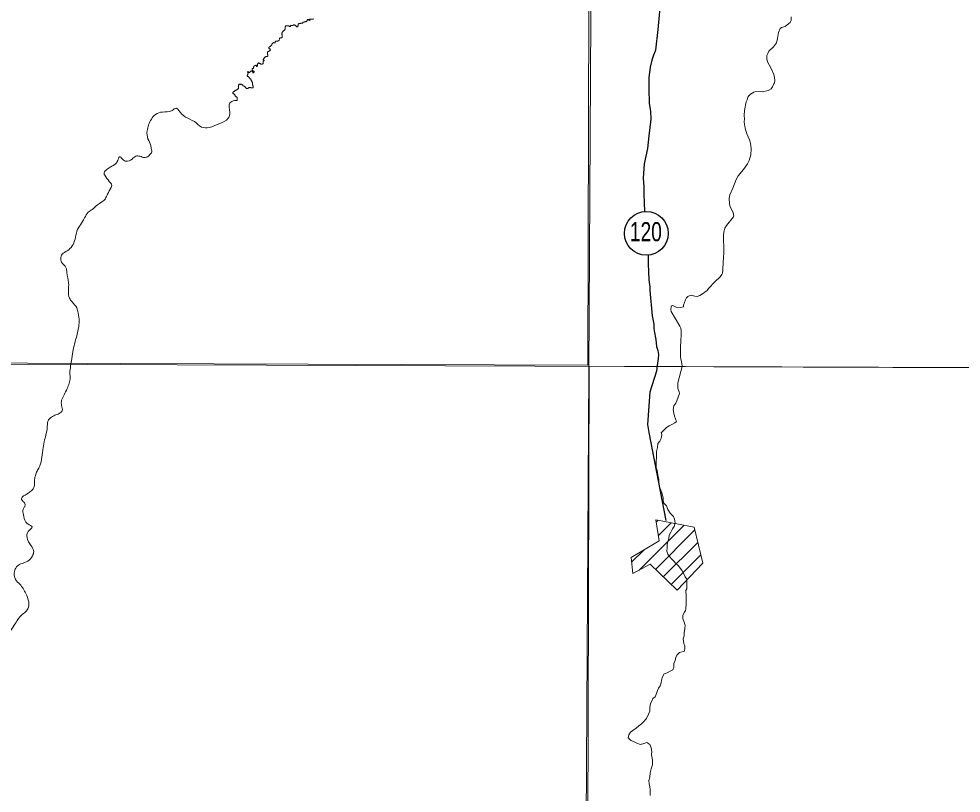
# Model space of a CAD drawing. Extents: x 553962 to 842807, y 8883888 to 9032388.
# Drawn here: x 605483 to 608939, y 8908325 to 8911165 of the extents above; entities that cross this region are included whole.
import ezdxf
from ezdxf.enums import TextEntityAlignment as Align

# ---------------------------------------------------------------- set-up
doc = ezdxf.new("R2010")
doc.units = 0
doc.header["$LTSCALE"] = 200
doc.layers.add('6', color=7, linetype='Continuous', lineweight=13)

msp = doc.modelspace()

# ---------------------------------------------------------------- linework, layer by layer
at = {"layer": '6'}
for p, q in [((574653.9, 8910009.3), (626625.7, 8909822.1)), ((607758.6, 8909143.3), (607922.8, 8909307.5)), ((607820.8, 8909318.7), (607828.1, 8909326)), ((607828.8, 8909270.1), (607875.4, 8909316.8)), ((607817.9, 8909146.1), (607962.5, 8909290.7)), ((607846.6, 8909118.2), (607973.3, 8909244.9)), ((607730.5, 8909171.9), (607776.5, 8909217.8)), ((607875.3, 8909090.3), (607984.2, 8909199.2))]:
    msp.add_line(p, q, dxfattribs=at)
for points in [[(607657.7, 8924743.3), (607574.2, 8909874.9), (607492.3, 8896026.7)], [(608315.5, 8911171.7), (608315.6, 8911158.5), (608311.6, 8911151.9), (608307.3, 8911147.5), (608293.6, 8911136.9), (608280, 8911133), (608275.9, 8911129.4), (608268.8, 8911114.5), (608265.9, 8911093.2), (608261.9, 8911077.1), (608251.5, 8911062.7), (608234.4, 8911045.7), (608229.6, 8911037.8), (608226.7, 8911030.1), (608226, 8911018.3), (608229.5, 8911006.7), (608241.4, 8910985), (608251.6, 8910961.2), (608254.2, 8910949.4), (608255.3, 8910939.2), (608254.1, 8910930.4), (608252.7, 8910925.9), (608247.8, 8910915.8), (608242.3, 8910908.2), (608231, 8910902.2), (608210.4, 8910897.2), (608184.7, 8910897.9), (608178.9, 8910895.7), (608167, 8910888.8), (608158.1, 8910879.6), (608154.4, 8910868.3), (608151.1, 8910860.9), (608144.3, 8910828.8), (608143.3, 8910810.6), (608144.4, 8910798), (608143.9, 8910785.4), (608147.5, 8910763.3), (608153.7, 8910743.5), (608162.5, 8910721.4), (608166.3, 8910708.8), (608168.7, 8910688.2), (608168.3, 8910666.1), (608161.6, 8910644.7), (608155.1, 8910632.9), (608140.4, 8910611.9), (608121.6, 8910588.8), (608113.6, 8910576.1), (608102.1, 8910544.4), (608090.7, 8910519.2), (608088.7, 8910506.7), (608089.2, 8910486.1), (608091.9, 8910475.9), (608103.1, 8910454.4), (608105.7, 8910441.4), (608104.8, 8910439.1), (608078.6, 8910407.5), (608072, 8910396.6)], [(606478.6, 8911137.2), (606477.8, 8911136.5), (606476.1, 8911136.5), (606475.1, 8911136.8), (606474.5, 8911137.8), (606473.7, 8911138.5), (606472.7, 8911138.6), (606471.6, 8911138.6), (606470.5, 8911138.6), (606469.2, 8911138.5), (606468, 8911138.5), (606466.6, 8911138.5), (606465.3, 8911138.7), (606464.4, 8911139.4), (606463.2, 8911139.2), (606462.2, 8911138.7), (606461.1, 8911137.9), (606460.5, 8911136.9), (606460.3, 8911135.8), (606460.2, 8911134.3), (606460.2, 8911133.3), (606460.2, 8911132.3), (606460.2, 8911130.9), (606460, 8911129.1), (606459.7, 8911127.6), (606459.3, 8911126.6), (606458.8, 8911125.3), (606458.3, 8911124.3), (606457.3, 8911123.3), (606456.2, 8911122.4), (606455, 8911121.5), (606454.1, 8911120.8), (606453, 8911120), (606452.1, 8911119.6), (606451.2, 8911118.8), (606450.6, 8911117.9), (606449.6, 8911116.1), (606449.4, 8911115.1), (606448.8, 8911114), (606448.5, 8911112.9), (606448.2, 8911111.8), (606448, 8911110.6), (606448, 8911109.3), (606448, 8911108.2), (606448.1, 8911107.1), (606448.3, 8911106.1), (606448.3, 8911105), (606448.6, 8911103.6), (606448.8, 8911102.4), (606448.9, 8911101.3), (606449, 8911100.2), (606448.8, 8911098.2), (606448.5, 8911097.1), (606448.1, 8911096.2), (606447.3, 8911095.5), (606446.3, 8911095), (606445, 8911094.6), (606443.6, 8911094.6), (606442.6, 8911094.8), (606441.5, 8911094.7), (606440.2, 8911094.2), (606439.2, 8911093.5), (606438.7, 8911092), (606438.8, 8911090.9), (606437.7, 8911086.4)], [(606508.9, 8911146), (606508.1, 8911144.9), (606507.6, 8911143.8), (606507.5, 8911142.6), (606507.3, 8911141.4), (606507, 8911140), (606506.6, 8911138.6), (606506.5, 8911137.4), (606506.1, 8911136.5), (606505.4, 8911135.7), (606504.3, 8911135.2), (606503.2, 8911135.2), (606502.1, 8911135.5), (606501.2, 8911136.2), (606500.5, 8911137.1), (606499.8, 8911138), (606499.2, 8911138.8), (606498.4, 8911139.7), (606497.5, 8911140.6), (606496.6, 8911141.2), (606495.4, 8911141.8), (606494.2, 8911142), (606493.2, 8911142.4), (606492, 8911142.4), (606490.8, 8911142.2), (606489.6, 8911141.5), (606488.7, 8911140.8), (606487.7, 8911140.3), (606486.6, 8911140.3), (606485.3, 8911140.4), (606484.1, 8911140.4), (606482.9, 8911140.6), (606481.9, 8911140.4), (606480.5, 8911139.9), (606479.6, 8911139.4), (606479.1, 8911138.4), (606478.6, 8911137.2)], [(606523.3, 8911148.5), (606522.7, 8911148.7), (606521.7, 8911148.7), (606520.5, 8911148.8), (606519.2, 8911148.8), (606517.7, 8911148.5), (606516.5, 8911148.2), (606515.2, 8911147.9), (606513.8, 8911147.5), (606512.5, 8911147.3), (606510.9, 8911147.1), (606509.9, 8911146.5), (606508.9, 8911146)], [(606546.4, 8911159.8), (606543.8, 8911162.4), (606542.8, 8911162.4), (606541.9, 8911161.8), (606541.2, 8911160.9), (606540.7, 8911159.7), (606540.1, 8911158.3), (606539.5, 8911157.1), (606538.9, 8911156.1), (606538.3, 8911155.1), (606537.3, 8911154.6), (606536.2, 8911154.3), (606535.1, 8911154.3), (606533.9, 8911154.5), (606532.7, 8911154.2), (606531.5, 8911153.9), (606530.6, 8911153.4), (606529.6, 8911152.9), (606528.4, 8911153), (606526.9, 8911153.1), (606525.7, 8911153.1), (606524.9, 8911152.1), (606524.6, 8911151.1), (606524.2, 8911150), (606523.3, 8911148.5)], [(606565.2, 8911164.3), (606562.9, 8911163.6), (606560, 8911163.1), (606557, 8911163.1), (606553.2, 8911163.7), (606551.7, 8911163.8), (606550.6, 8911164.1), (606549.5, 8911164.1), (606549.3, 8911163), (606549.5, 8911161.9), (606549.8, 8911160.5), (606549.8, 8911159.5), (606548.8, 8911159), (606547.4, 8911159.4), (606546.4, 8911159.8)], [(606406.7, 8911065.4), (606400.1, 8911059.2), (606399.5, 8911057.2), (606401.8, 8911055), (606403.3, 8911054.8), (606404.4, 8911054.7), (606405.1, 8911053.8), (606405.4, 8911052.8), (606405.7, 8911051.6), (606405.6, 8911050.5), (606405.4, 8911049.3), (606404.8, 8911048.4), (606404, 8911047.8), (606403.2, 8911047.2), (606402, 8911046.9), (606400.9, 8911046.2), (606400.1, 8911045.6), (606399.2, 8911044.9), (606398.2, 8911045.1), (606397.2, 8911045.3), (606396.2, 8911044.6), (606395.7, 8911043.7), (606395.6, 8911042.5), (606395.5, 8911041.2), (606395.2, 8911039.7), (606395, 8911038.4), (606395, 8911036.9), (606394.9, 8911035.7), (606394.9, 8911034.7), (606395.6, 8911033.7), (606396.1, 8911032.9), (606396.5, 8911031.8), (606396.5, 8911030.7), (606396.5, 8911029.3), (606396.2, 8911028.2), (606395.5, 8911027.3), (606394.5, 8911027.1), (606393.4, 8911026.9), (606391.9, 8911026.7), (606390.8, 8911026.6), (606389.3, 8911026.3), (606388.2, 8911026), (606387.2, 8911025.3), (606386, 8911024.6), (606385.3, 8911023.6), (606384.6, 8911022.6), (606384, 8911021.7), (606383.1, 8911020.5), (606382.2, 8911019.8), (606381.2, 8911019.2), (606380.4, 8911018.4), (606379.8, 8911017.3), (606379.6, 8911015.9), (606379.7, 8911014.8), (606380.4, 8911013.5), (606381.4, 8911012.9), (606382.6, 8911012.8), (606383.2, 8911011.9), (606382.6, 8911011.1), (606381.8, 8911010.5), (606380.7, 8911010.1), (606379.8, 8911009.4), (606379, 8911008.5), (606378.7, 8911007.3), (606378.6, 8911006.1)], [(606437.7, 8911086.4), (606436.7, 8911085.7), (606435.7, 8911085.1), (606434.8, 8911084.3), (606433.9, 8911083.7), (606432.6, 8911083.1), (606431.2, 8911083), (606429.6, 8911082.8), (606428.4, 8911082.8), (606427, 8911082.7), (606425.5, 8911082.4), (606424.5, 8911082.1), (606423.5, 8911081.4), (606423.2, 8911080.4), (606423.1, 8911079.4), (606422.8, 8911078.2), (606422.1, 8911077.2), (606419.9, 8911077.3), (606417.2, 8911077.7), (606411.5, 8911071.7), (606411.2, 8911070.5), (606411.4, 8911069.6), (606410.7, 8911068.7), (606409.7, 8911068.2), (606408.6, 8911067.8), (606408.5, 8911066.7), (606406.7, 8911065.4)], [(606362.9, 8911004), (606362.1, 8911003.6), (606361.2, 8911002.6), (606360, 8911001.3), (606359.6, 8911000.4), (606359.2, 8910999.4), (606358.7, 8910998.4), (606358.5, 8910997.2), (606358.3, 8910997.1), (606358.2, 8910994.1), (606358.2, 8910993.1), (606358.2, 8910992.1), (606357.6, 8910990.9), (606356.7, 8910990.4), (606355.6, 8910990.1), (606355, 8910991), (606354.8, 8910992), (606355.1, 8910993.1), (606355.2, 8910994.1), (606354.4, 8910994.9), (606353.3, 8910994.4), (606352.4, 8910993.8), (606351.6, 8910993.3)], [(606378.6, 8911006.1), (606378.8, 8911005.1), (606378.9, 8911004), (606378.9, 8911002.7), (606378.9, 8911001.7), (606378.6, 8911000.7), (606377.8, 8910999.9), (606376.9, 8910999.2), (606375.8, 8910998.8), (606374.6, 8910998.6), (606373.3, 8910998.2), (606371.7, 8910998.3), (606370.7, 8910998.6), (606369.8, 8910999.2), (606368.9, 8911000.1), (606367.9, 8911000.5), (606366.2, 8911000.7), (606365.2, 8911001.4), (606364.5, 8911002.1), (606363.9, 8911003), (606362.8, 8911004)], [(606344.9, 8910967.8), (606344.4, 8910966.9), (606343, 8910966.8), (606342, 8910967.2), (606341.6, 8910968.1), (606341.4, 8910969.1), (606340.8, 8910970.2), (606340.4, 8910971.3), (606339.4, 8910972.5), (606338.6, 8910973.1), (606337.6, 8910973.5), (606336.6, 8910973.6), (606335.3, 8910973.4), (606334.2, 8910973.2), (606333.4, 8910972.5), (606332.3, 8910971.8), (606331.4, 8910970.7), (606330.7, 8910969.7), (606329.9, 8910968.8), (606329.2, 8910968), (606328.2, 8910967.7), (606327.2, 8910967.8), (606326.2, 8910968.2), (606325.5, 8910969.1), (606324.8, 8910970), (606324.2, 8910970.8), (606323.2, 8910971.3), (606322.2, 8910970.4), (606322.4, 8910969.3), (606322.7, 8910968.3), (606323.1, 8910967.3), (606323.2, 8910966.2), (606323.5, 8910964.8), (606323.6, 8910963.8), (606323.6, 8910962.5), (606323.5, 8910961.2), (606323.2, 8910960.2), (606322.3, 8910959.5), (606321.4, 8910958.8), (606320.9, 8910957.9), (606321, 8910956.3), (606321.5, 8910955.1), (606322.3, 8910954.4), (606323.3, 8910953.5), (606324.3, 8910952.7), (606325.3, 8910952.1), (606326.3, 8910951.4), (606327, 8910950.5), (606327.8, 8910949.5), (606328.5, 8910948.6), (606329.2, 8910947.6), (606330.1, 8910946.8), (606330.8, 8910945.8), (606331.7, 8910944.9), (606332.6, 8910944.2), (606333.6, 8910943.2), (606334.1, 8910942.3), (606334.5, 8910941.2), (606335.1, 8910939.8), (606335.8, 8910938.8), (606336.4, 8910937.9), (606336.7, 8910936.9), (606337, 8910935.9), (606337.3, 8910934.8), (606340, 8910930.9)], [(606344.2, 8910987.3), (606343.6, 8910982.9), (606342.5, 8910982.4), (606341.4, 8910982.5), (606341.1, 8910982.7), (606339.8, 8910982.6), (606338.8, 8910982.2), (606338.6, 8910981), (606338.6, 8910979.6)], [(606338.6, 8910979.6), (606339.9, 8910976.1), (606340.4, 8910975.1), (606341.2, 8910974.3), (606342.1, 8910973.8), (606343.8, 8910973.1), (606344.7, 8910972.6), (606345.6, 8910972), (606345.7, 8910970.9), (606345.7, 8910969.8), (606345.4, 8910968.8), (606344.9, 8910967.8)], [(606346.5, 8910992.8), (606346.4, 8910992.2), (606346, 8910991.2), (606345.3, 8910990.2), (606344.8, 8910989.3), (606344.8, 8910988.2), (606344.2, 8910987.3)], [(606351.6, 8910993.3), (606350.5, 8910993.2), (606349.3, 8910993.2), (606348.1, 8910993.2), (606346.5, 8910992.8)], [(606340, 8910930.9), (606340, 8910929.5), (606339.8, 8910928.3), (606339.8, 8910927.2), (606339.5, 8910924.4), (606339.8, 8910923.4), (606340.4, 8910922.3), (606340.9, 8910921.3), (606341.2, 8910920), (606341.6, 8910919), (606342.1, 8910917.9), (606342.4, 8910916.9), (606342.8, 8910915.9), (606343, 8910914.7), (606343, 8910913.7), (606342.7, 8910912.5), (606341.6, 8910911.6), (606340.4, 8910911.3), (606339.3, 8910911.3), (606338.2, 8910911.6), (606336.7, 8910911.4), (606335.5, 8910911.3), (606334.4, 8910911.8), (606333.5, 8910912.3), (606332.4, 8910912.9), (606330.9, 8910913.5), (606329.8, 8910913.3), (606328.9, 8910913), (606327.7, 8910912.6), (606326.7, 8910912.3), (606325.8, 8910911.7), (606324.5, 8910910.6), (606323.4, 8910909.9), (606321.9, 8910909.8), (606320.7, 8910909.6), (606319.5, 8910909.5), (606318.1, 8910909.9), (606317.1, 8910910.4), (606316.1, 8910911.3), (606315.1, 8910912.3), (606314.1, 8910913.3), (606313.5, 8910914.2), (606312.7, 8910915.3), (606311.9, 8910916.2), (606311, 8910917), (606309.9, 8910917.3), (606307.7, 8910917.6)], [(606307.7, 8910917.6), (606306, 8910919.6), (606304.8, 8910920.7), (606304.1, 8910921.6), (606303.2, 8910922.2), (606302.2, 8910922.8), (606301, 8910923.4), (606300.2, 8910924.1), (606299.4, 8910925), (606298.1, 8910925), (606297.1, 8910924.8), (606296.1, 8910924.5), (606294.9, 8910924.5), (606293.9, 8910924.9), (606292.8, 8910925.1), (606291.4, 8910925.2), (606290.3, 8910924.8), (606289.5, 8910922.6), (606289.3, 8910921), (606289.2, 8910919.9), (606288.7, 8910918.8), (606288.2, 8910917.7), (606287.9, 8910916.7), (606288.1, 8910915.7), (606288.2, 8910914.5), (606288.5, 8910912.9), (606288.6, 8910911.8), (606288.7, 8910910.6), (606288.7, 8910909.6), (606288.2, 8910908.7), (606287.4, 8910908.1), (606286.5, 8910907.5), (606285.5, 8910907), (606284.6, 8910906.1), (606283.8, 8910905.4), (606282.6, 8910904.7), (606281.3, 8910904), (606280.3, 8910903.3), (606279, 8910902.7), (606278, 8910902.2), (606276.8, 8910901.8), (606275.5, 8910900.9), (606274.6, 8910900.2), (606273.8, 8910899.5), (606272.9, 8910898.8), (606271.5, 8910898), (606270.5, 8910897.3), (606269.6, 8910896.6), (606268.9, 8910895.6), (606268, 8910894.8), (606267.5, 8910893.9), (606267.5, 8910892.9), (606267.8, 8910891.9), (606268.6, 8910890.9), (606269.6, 8910890.3), (606270.6, 8910889.9), (606271.7, 8910889.3), (606272.8, 8910888.7), (606273.7, 8910888.1), (606274.4, 8910887.3), (606274.9, 8910886.4), (606275.2, 8910885.4), (606275.8, 8910884.5), (606276.1, 8910883.4), (606276.6, 8910882.3)], [(606276.6, 8910882.3), (606277.2, 8910881.1), (606278, 8910880.4), (606278.9, 8910879.7), (606279.9, 8910879.3), (606280.8, 8910878.8), (606281.9, 8910878.2), (606282.8, 8910877.7), (606283.5, 8910876.7), (606283.8, 8910875.7), (606283.8, 8910874.7), (606283.8, 8910873.7), (606283.8, 8910872.4), (606283.9, 8910870.9), (606283.9, 8910869.6), (606283.9, 8910868.5), (606283.8, 8910867.5), (606283.6, 8910866.3), (606282.8, 8910865.6), (606281.8, 8910865.5), (606280.7, 8910865.6), (606279.7, 8910865.6), (606278.7, 8910865.9), (606277.6, 8910865.9), (606273.8, 8910865.9)], [(608072, 8910396.6), (608069.6, 8910387.1), (608068.1, 8910373.8), (608068.3, 8910308.2), (608067.6, 8910288.4), (608066.2, 8910273.5), (608065.1, 8910243.4), (608063.5, 8910232.3), (608061.9, 8910227), (608055.7, 8910219), (608035.7, 8910200.6), (608012.5, 8910176.3), (608007.7, 8910168.6), (607987.3, 8910153.6), (607980.8, 8910149.9), (607970.7, 8910147.2), (607961.9, 8910147.3), (607948.5, 8910151.3), (607941.1, 8910148.7), (607937.3, 8910146.5), (607932.1, 8910141.4), (607928.5, 8910134.9), (607921.3, 8910114.9), (607920.8, 8910110.1), (607919.9, 8910108.9), (607911.6, 8910106.4), (607900.5, 8910105.6), (607894.4, 8910107.2), (607884.3, 8910112.4), (607879.3, 8910113.2), (607877.1, 8910112.3), (607875.3, 8910108.4), (607873.8, 8910098.7), (607875, 8910091.5), (607907.8, 8910037.4), (607910.9, 8910030.1), (607911.9, 8910021.7)], [(607911.9, 8910021.7), (607911.9, 8910002.7), (607911.9, 8910002.7), (607910.6, 8909987.8), (607909.5, 8909957.7), (607910.2, 8909924.6), (607914.4, 8909900.9), (607915.5, 8909889.9), (607900.2, 8909830.5)], [(607900.2, 8909830.5), (607900.1, 8909819.3), (607900, 8909809.1), (607905, 8909796.9), (607905.6, 8909789.5)], [(607905.8, 8909790.3), (607901.8, 8909777.5), (607896.7, 8909764.3), (607892.5, 8909755.2), (607884.8, 8909745.4), (607883.4, 8909732.4), (607884.8, 8909718.5), (607888.1, 8909707.3), (607892.1, 8909698.2), (607894.9, 8909687.9)], [(607894.5, 8909687.5), (607889, 8909682.9), (607877.7, 8909676.8), (607868.6, 8909672.8), (607858.3, 8909665.8), (607851.2, 8909658.7), (607839.5, 8909647.1)], [(607839.2, 8909647.8), (607841.5, 8909640), (607838.4, 8909625.7), (607834.3, 8909616.6), (607826.1, 8909607.5), (607826, 8909593.2), (607821.8, 8909578), (607821.6, 8909556.6), (607820.5, 8909542.3), (607820.5, 8909532.2), (607820.4, 8909519.9), (607824.3, 8909508.7), (607827.3, 8909492.4), (607830.2, 8909476.1), (607830.2, 8909465.9), (607831.1, 8909455.7), (607834.1, 8909445.5), (607838.1, 8909436.3), (607842.1, 8909423), (607846, 8909408.8), (607846, 8909398.6), (607849, 8909388.4), (607858, 8909379.2), (607863, 8909365.9), (607872.1, 8909352.6), (607884.2, 8909339.3), (607888.2, 8909330.1), (607890.2, 8909316.8), (607887, 8909303.6), (607880.8, 8909294.5), (607874.7, 8909282.3), (607868.5, 8909271.1), (607867.4, 8909260.9), (607864.3, 8909250.8), (607861.1, 8909238.6), (607861.1, 8909225.3), (607859.9, 8909213.1), (607863.9, 8909201.9), (607870, 8909192.7), (607878.1, 8909183.5), (607885.1, 8909176.3), (607893.2, 8909168.1), (607901.3, 8909159.9), (607909.3, 8909148.7), (607915.4, 8909140.5)], [(607915.4, 8909140.5), (607922.4, 8909130.2), (607926.4, 8909119), (607933.5, 8909109.8), (607933.4, 8909097.6), (607933.3, 8909086.4), (607933.2, 8909075.2), (607929.2, 8909068.9)], [(607928.5, 8908994.8), (607924.7, 8908988.9), (607918.5, 8908977.7), (607918.4, 8908965.5), (607923.4, 8908952.2), (607926.4, 8908942), (607926.3, 8908929.8), (607923.2, 8908913.5), (607923.1, 8908902.3), (607920, 8908891.2), (607921.9, 8908874.8), (607925.9, 8908864.6), (607925.8, 8908854.4), (607923.9, 8908845.1)], [(607924.2, 8908846.6), (607906.4, 8908841.3), (607898.2, 8908833.2), (607893, 8908824.1), (607889.9, 8908811.9), (607885.8, 8908800.7), (607885.7, 8908787.5), (607881.5, 8908777.3), (607872.3, 8908772.3), (607861.1, 8908767.2), (607849.9, 8908763.2), (607843.7, 8908752.1), (607839.6, 8908739.9), (607838.5, 8908729.7), (607835.3, 8908719.5), (607829.2, 8908710.4), (607825.1, 8908701.3), (607821.9, 8908691.1), (607816.8, 8908678.9), (607808.6, 8908672.9), (607804.4, 8908662.7), (607800.3, 8908653.6), (607797.2, 8908641.3), (607797.1, 8908626.1), (607791.9, 8908614.9), (607784.7, 8908599.7), (607774.4, 8908586.5), (607767.2, 8908579.4), (607757, 8908572.3), (607747.8, 8908564.2), (607735.5, 8908555.2), (607726.3, 8908549.1), (607720.2, 8908539), (607718.1, 8908528.8), (607727.2, 8908518.6), (607737.3, 8908514.4), (607749.5, 8908509.2), (607763.7, 8908504.1), (607774.9, 8908508.1), (607786.1, 8908511.1), (607797.2, 8908503.9), (607802.2, 8908491.6), (607805.2, 8908478.3), (607803.1, 8908466.1), (607806.1, 8908454.9), (607807, 8908443.7), (607806.9, 8908429.4), (607802.7, 8908415.2), (607798.6, 8908400), (607797.4, 8908383.7), (607794.3, 8908371.5), (607795.2, 8908359.2), (607797.2, 8908349.1), (607798.1, 8908338.9), (607798.1, 8908328.7), (607798, 8908316.4)]]:
    msp.add_lwpolyline(points, dxfattribs=at)
for points in [[(607600.8, 8920952.4), (596639.8, 8920989.8), (596608.8, 8909934.4), (607569.8, 8909894.9)], [(618535.2, 8909853.3), (607574.3, 8909890.7), (607543.3, 8898835.3), (618504.2, 8898795.8)], [(607819.3, 8909327.7), (607832, 8909250.5), (607728.8, 8909189.8), (607734.5, 8909130.7), (607798.9, 8909164.5), (607897.1, 8909069.2), (607991.4, 8909168.6), (607960.2, 8909300.2)]]:
    msp.add_lwpolyline(points, close=True, dxfattribs=at)
at = {"layer": '6', "lineweight": 25}
for points in [[(607784.9, 8911999.6), (607782.1, 8911967.5), (607781.3, 8911929.5), (607788, 8911886.9), (607792.5, 8911839.5), (607788.3, 8911760.4), (607788.9, 8911720.9), (607793.1, 8911695.9), (607802, 8911666.8), (607810.5, 8911630.6), (607820.1, 8911605.6), (607832.4, 8911579), (607837.3, 8911566.1), (607839.5, 8911553.2), (607843.7, 8911515.3), (607845.8, 8911475.8), (607845.1, 8911393), (607845.4, 8911323.6), (607839.9, 8911277.2), (607839.1, 8911261.7), (607839.2, 8911246.2), (607835.7, 8911217.9), (607827.2, 8911125.4)], [(607827.2, 8911125.4), (607818.3, 8911050.1), (607817.3, 8911045.7), (607811.1, 8911032.1), (607804.2, 8911013.7), (607798.7, 8910987.7)], [(607798.7, 8910987.7), (607798.4, 8910986.3), (607793.6, 8910949.1), (607793.1, 8910907.6), (607795.5, 8910854.2), (607799.3, 8910825.8), (607801.4, 8910796.7), (607794, 8910735.7)], [(607794, 8910735.7), (607788.4, 8910689.2), (607776.8, 8910633.3), (607773.3, 8910579.9), (607775.9, 8910548.2), (607775.9, 8910522), (607777.9, 8910458.8)], [(607790.9, 8910298.5), (607791.2, 8910292), (607790.9, 8910265.3), (607792.9, 8910237.8), (607794, 8910207.8), (607797.2, 8910181.9), (607797.8, 8910168.2), (607805.9, 8910075.3), (607811.7, 8910045.2), (607812, 8910030.6), (607813.2, 8910020.3), (607819.2, 8909989.3), (607822.2, 8909962.7), (607826.4, 8909948.1), (607828.6, 8909934.3), (607828.1, 8909919.8), (607824.7, 8909893.1), (607821.4, 8909873.3)], [(607821.4, 8909873.3), (607797, 8909796.1), (607789.4, 8909676.9), (607793.4, 8909647.3), (607855.8, 8909325.6)]]:
    msp.add_lwpolyline(points, dxfattribs=at)
msp.add_circle((607784.4, 8910378), 80.3, dxfattribs=at)
at = {"layer": '6'}
for points in [[(606273.8, 8910865.9), (606257.2, 8910856.2), (606257.2, 8910822.1), (606251.2, 8910800.1), (606217.1, 8910780), (606181, 8910766), (606153, 8910768), (606126.9, 8910788), (606094.8, 8910804.1), (606068.8, 8910830.2), (606061, 8910836.6), (606044.9, 8910828.5), (606009.6, 8910822.9), (605984, 8910814.1), (605969.5, 8910797.3), (605959.1, 8910775.6), (605953.5, 8910753.9), (605956.7, 8910724.2), (605967.1, 8910700.2), (605969.5, 8910684.9), (605971.1, 8910676.9), (605966.3, 8910669.7), (605955.1, 8910659.3), (605943.9, 8910656.1), (605927, 8910660.9), (605911.8, 8910660.9), (605898.2, 8910650.4), (605876.5, 8910642.4), (605862.1, 8910651.2), (605852.5, 8910659.3), (605847.7, 8910649.6), (605839.6, 8910635.2), (605818, 8910620.8), (605802.8, 8910610.3), (605795.5, 8910596.7), (605797.9, 8910591.1), (605814.8, 8910568.6)], [(605814.8, 8910568.6), (605823.6, 8910554.2), (605821.2, 8910546.1), (605808.4, 8910522.1), (605800.3, 8910505.2), (605771.5, 8910482.8), (605752.2, 8910465.9), (605737, 8910455.5), (605724.2, 8910434.6), (605708.9, 8910409.8), (605696.1, 8910385.7), (605689.7, 8910356.8), (605678.5, 8910331.9), (605660.8, 8910314.3), (605641.6, 8910301.4), (605636.8, 8910285.4), (605640, 8910272.6), (605656, 8910252.5), (605659.2, 8910234.1), (605665.6, 8910197.2), (605668.8, 8910140.2), (605678.5, 8910126.6), (605695.3, 8910104.9), (605699.3, 8910092.9), (605704.1, 8910064), (605702.5, 8910035.1), (605695.3, 8910001.4), (605680.9, 8909944.4), (605676.1, 8909910.7), (605670.4, 8909860.4), (605671.2, 8909848.4), (605668, 8909828.3), (605660, 8909809.1), (605648.8, 8909785.8), (605640, 8909766.6), (605640, 8909746.5), (605642.4, 8909728.1), (605631.2, 8909717.6), (605615.1, 8909711.2), (605599.1, 8909701.6), (605590.3, 8909691.2), (605587.8, 8909678.3), (605583.8, 8909644.6), (605577.4, 8909620.6), (605571.8, 8909592.5), (605567, 8909557.2), (605559.8, 8909525.1), (605551.8, 8909509.8), (605545.3, 8909494.6), (605540.5, 8909473.8), (605538.9, 8909449.7), (605533.3, 8909438.4), (605520.5, 8909428), (605509.3, 8909420), (605497.2, 8909413.6)], [(605497.2, 8909413.6), (605493.2, 8909402.3), (605497.2, 8909396.7), (605505.3, 8909387.1), (605504.5, 8909375.9), (605498.8, 8909367.1), (605499.6, 8909346.2), (605507.7, 8909321.3), (605515.7, 8909312.5), (605531.5, 8909302), (605517.6, 8909284.9), (605513, 8909263.3), (605528.5, 8909232.3), (605537.7, 8909210.7), (605533.1, 8909195.2), (605516.1, 8909176.6), (605477.4, 8909158), (605468.1, 8909142.5), (605471.2, 8909108.5), (605486.7, 8909091.5), (605508.3, 8909057.4), (605519.2, 8909026.4), (605516.1, 8909001.7), (605488.2, 8908973.8), (605466.5, 8908941.3), (605435.1, 8908893.3), (605415.9, 8908841.3), (605389.9, 8908820.3), (605356.5, 8908796.1), (605331.1, 8908770.1), (605303.8, 8908752.8), (605276.6, 8908724.3), (605240.7, 8908689), (605218.4, 8908671.7), (605191.8, 8908661.8), (605163.9, 8908650.6), (605124.9, 8908630.8), (605093.3, 8908612.9), (605095.8, 8908620.3), (605095.2, 8908634.5), (605089, 8908649.4), (605076, 8908653.7), (605050.6, 8908663), (605038.9, 8908674.8), (605035.8, 8908683.4), (605017.8, 8908684.7), (604994.3, 8908697.1), (604979.4, 8908708.2), (604969.5, 8908720.6), (604963.9, 8908739.8), (604950.9, 8908776.3), (604946.6, 8908786.8), (604936.7, 8908791.2), (604926.2, 8908797.4), (604914.8, 8908802.6)], [(607929.6, 8909069.6), (607930.5, 8909038.8), (607930.5, 8909019.9), (607928.3, 8908994.5)]]:
    msp.add_spline(points, degree=3, dxfattribs=at)

# ---------------------------------------------------------------- texts
at = {"layer": '6', "width": 0.75}
msp.add_text('120', height=70, dxfattribs=at).set_placement((607782.8, 8910349.3), align=Align.CENTER)

doc.saveas('drawing.dxf')
